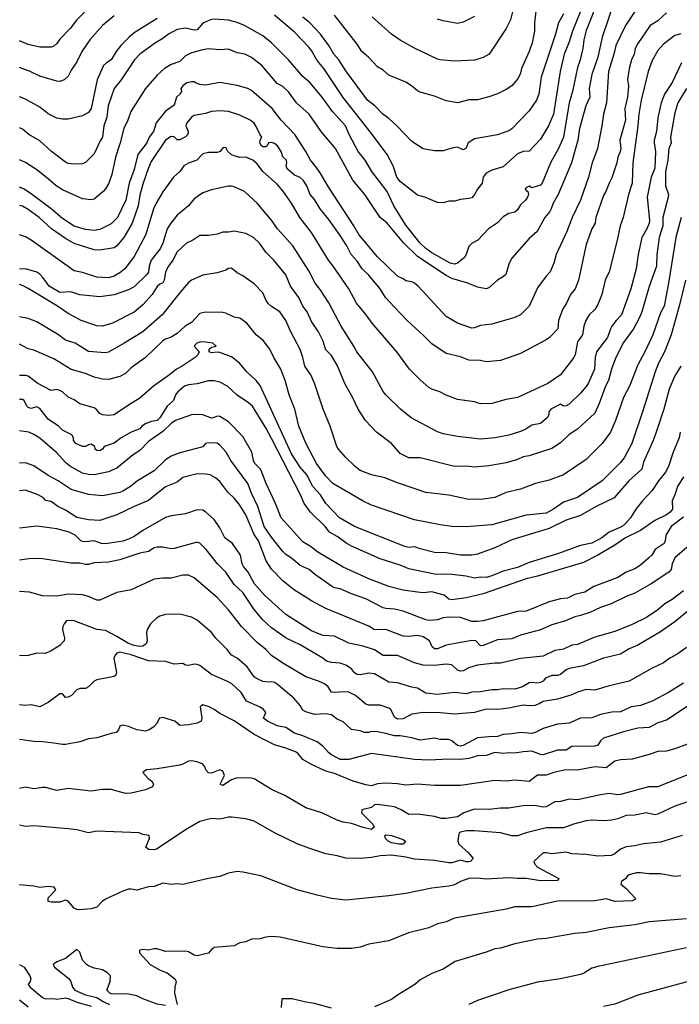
# Model space of a CAD drawing. Header units: metres. Extents: x -46681 to -43747, y -240911 to -237677.
# Tile 676 of 1056: x -46681 to -46566, y -238448 to -238276. Entities that reach past the tile are written whole.
import ezdxf

# ---------------------------------------------------------------- set-up
doc = ezdxf.new("R2010")
doc.units = ezdxf.units.M
doc.layers.add('CONTOUR_INDEX', color=1, linetype='Continuous')
doc.layers.add('CONTOUR_INTER', color=3, linetype='Continuous')

msp = doc.modelspace()

# ---------------------------------------------------------------- linework, layer by layer
at = {"layer": 'CONTOUR_INDEX'}
for points, elevation in [([(-46579.6, -238272.03), (-46582.1, -238278.35), (-46582.53, -238280.02), (-46582.69, -238281.52), (-46583.15, -238283.52), (-46583.6, -238284.85), (-46584.5, -238289.02), (-46585.09, -238291.02), (-46586.1, -238297.02), (-46586.95, -238299.02), (-46588.34, -238301.52), (-46589.78, -238305.02), (-46590.1, -238305.37), (-46591.6, -238305.89), (-46592.1, -238305.6), (-46592.6, -238305.84), (-46592.75, -238306.02), (-46592.6, -238306.33), (-46592.28, -238306.52), (-46592.18, -238307.02), (-46592.36, -238307.52), (-46592.69, -238308.02), (-46593.6, -238308.86), (-46594.1, -238309.68), (-46594.6, -238310.09), (-46595.6, -238310.37), (-46596.6, -238310.92), (-46597.6, -238311.98), (-46599.15, -238313.02), (-46601.02, -238315.02), (-46602.01, -238315.52), (-46602.6, -238316.14), (-46603.06, -238317.52), (-46603.37, -238318.02), (-46604.6, -238319.05), (-46605.1, -238319.18), (-46605.9, -238319.02), (-46609.1, -238317.23), (-46610.1, -238316.48), (-46611.1, -238315.52), (-46613.6, -238312.37), (-46615.73, -238309.02), (-46616.91, -238306.52), (-46619.57, -238303.02), (-46620.74, -238301.02), (-46621.93, -238299.52), (-46623.54, -238296.52), (-46624.15, -238295.02), (-46626.43, -238292.52), (-46628.25, -238290.02), (-46630.34, -238287.52), (-46631.6, -238286.41), (-46634.12, -238283.52), (-46637.1, -238280.52), (-46638.6, -238279.33), (-46641.82, -238277.52), (-46643.1, -238276.97), (-46644.6, -238276.57), (-46647.1, -238276.42), (-46647.75, -238276.52), (-46649.1, -238277.1), (-46650.1, -238278.28), (-46650.6, -238278.32), (-46652.1, -238277.97), (-46653.6, -238278.22), (-46655.1, -238278.99), (-46656.1, -238279.8), (-46657.35, -238280.52), (-46660.12, -238282.52), (-46661.04, -238283.52), (-46663.38, -238287.02), (-46664.6, -238288.49), (-46665.62, -238291.52), (-46665.85, -238293.52), (-46666.41, -238295.02), (-46666.63, -238297.02), (-46667.1, -238297.77), (-46668.1, -238299.94), (-46669.6, -238301.43), (-46670.1, -238301.66), (-46671.6, -238301.7), (-46672.6, -238301.61), (-46673.1, -238301.39), (-46675.52, -238299.52), (-46677.6, -238297.64), (-46679.49, -238296.52), (-46680.6, -238295.64), (-46681.1, -238295.4)], 95), ([(-46601.6, -238275.96), (-46603.6, -238276.91), (-46604.6, -238277.14), (-46607.1, -238276.7), (-46608.1, -238276.42)], 100), ([(-46565.47, -238284.02), (-46567.1, -238287.49), (-46568.4, -238289.52), (-46569.03, -238291.02), (-46569.6, -238293.64), (-46569.85, -238296.02), (-46570.23, -238297.52), (-46570.26, -238298.02), (-46570, -238299.52), (-46570.1, -238302.41), (-46570.78, -238304.02), (-46571.47, -238307.52), (-46571.03, -238311.52), (-46571.09, -238312.02), (-46571.51, -238313.02), (-46572.4, -238314.52), (-46573.03, -238317.52), (-46573.35, -238320.02), (-46574.29, -238323.52), (-46575.94, -238328.02), (-46576.89, -238329.02), (-46577.6, -238330.02), (-46577.89, -238330.52), (-46578.38, -238332.02), (-46580.28, -238334.52), (-46580.53, -238335.52), (-46580.65, -238337.52), (-46581.79, -238340.02), (-46582.1, -238340.57), (-46583.1, -238341.73), (-46585.1, -238343.65), (-46585.6, -238343.94), (-46586.1, -238344), (-46586.6, -238343.67), (-46588.31, -238344.52), (-46588.64, -238345.02), (-46588.65, -238345.52), (-46588.9, -238346.02), (-46590.1, -238347.03), (-46591.6, -238347.32), (-46592.68, -238348.02), (-46593.6, -238348.44), (-46595.6, -238349.05), (-46598.04, -238349.52), (-46600.6, -238349.77), (-46604.6, -238349.33), (-46607.1, -238348.84), (-46608.1, -238348.5), (-46612.67, -238346.02), (-46614.53, -238344.52), (-46617.1, -238342.02), (-46617.6, -238341.42), (-46619.47, -238338.02), (-46622.21, -238334.52), (-46622.72, -238333.52), (-46624.94, -238330.02), (-46627.1, -238325.93), (-46628.6, -238323.65), (-46629.49, -238322.52), (-46630.6, -238320.38), (-46633.35, -238316.02), (-46636.05, -238313.02), (-46637.1, -238311.49), (-46639.6, -238308.53), (-46641.84, -238306.52), (-46643.6, -238305.69), (-46644.1, -238305.55), (-46644.6, -238305.56), (-46647.6, -238306.19), (-46649.1, -238306.73), (-46650.6, -238307.81), (-46651.6, -238309.02), (-46653.6, -238310.62), (-46654.71, -238312.02), (-46655.34, -238313.02), (-46656.09, -238315.52), (-46656.57, -238316.52), (-46658.11, -238318.52), (-46658.5, -238319.52), (-46658.6, -238320.6), (-46658.89, -238321.02), (-46661.1, -238323.13), (-46662.1, -238323.67), (-46664.6, -238324.58), (-46667.1, -238324.93), (-46670.6, -238324.57), (-46672.13, -238324.02), (-46674.1, -238324.17), (-46675.92, -238323.02), (-46677.06, -238321.52), (-46677.6, -238320.94), (-46678.1, -238320.62), (-46680.1, -238320.04), (-46681.1, -238320.07)], 90), ([(-46565.68, -238348.52), (-46565.86, -238349.52), (-46566.92, -238352.02), (-46567.73, -238354.52), (-46568.27, -238355.52), (-46569.47, -238357.02), (-46570.6, -238358.71), (-46572.28, -238360.52), (-46573.45, -238362.02), (-46574.35, -238363.52), (-46575.23, -238364.52), (-46575.85, -238365.02), (-46578.1, -238366), (-46579.38, -238367.02), (-46581.1, -238367.91), (-46583.1, -238368.37), (-46587.1, -238369.81), (-46592.1, -238371.34), (-46594.1, -238372.16), (-46596.6, -238372.8), (-46598.6, -238373.67), (-46599.6, -238373.92), (-46600.6, -238373.85), (-46601.6, -238374.03), (-46603.1, -238373.7), (-46605.6, -238373.39), (-46608.6, -238373.37), (-46613.1, -238372.41), (-46614.6, -238371.78), (-46618.1, -238370.69), (-46623.1, -238368.45), (-46623.93, -238368.02), (-46625.6, -238366.77), (-46626.97, -238366.02), (-46627.74, -238365.02), (-46630.28, -238362.52), (-46631.41, -238361.02), (-46632.05, -238359.52), (-46637.1, -238349.63), (-46638.1, -238347.77), (-46640.43, -238344.02), (-46641.1, -238343.4), (-46643.1, -238342.06), (-46644.79, -238340.52), (-46646.1, -238339.8), (-46647.1, -238339.58), (-46648.1, -238339.6), (-46650.1, -238340.12), (-46651.6, -238340.25), (-46652.31, -238340.52), (-46653.49, -238341.52), (-46653.87, -238342.02), (-46654.2, -238343.02), (-46655.33, -238344.02), (-46656.58, -238346.02), (-46657.09, -238346.52), (-46658.1, -238346.7), (-46659.1, -238347.07), (-46659.74, -238347.52), (-46660.1, -238347.99), (-46661.6, -238348.56), (-46663.37, -238349.52), (-46664.6, -238350.44), (-46666.32, -238351.02), (-46666.6, -238351.52), (-46667.1, -238351.8), (-46667.6, -238351.73), (-46667.92, -238351.52), (-46667.94, -238351.02), (-46668.6, -238350.64), (-46669.1, -238350.75), (-46669.6, -238351.05), (-46670.1, -238351.04), (-46671.29, -238350.52), (-46671.7, -238350.02), (-46671.7, -238349.52), (-46671.97, -238349.02), (-46673.6, -238348.17), (-46674.3, -238347.52), (-46676.1, -238346.28), (-46677.6, -238344.39), (-46678.1, -238344.14), (-46679.1, -238344.39), (-46679.6, -238344.24), (-46679.86, -238344.02), (-46680.29, -238343.02), (-46680.6, -238342.85), (-46681.1, -238342.82)], 85), ([(-46563.34, -238379.02), (-46566.6, -238381.67), (-46569.1, -238383.4), (-46573.1, -238385.76), (-46574.6, -238386.38), (-46576.1, -238387.35), (-46579.08, -238388.02), (-46582.6, -238389.34), (-46585.1, -238389.83), (-46585.6, -238390.04), (-46586.6, -238390.89), (-46587.1, -238391.04), (-46588.1, -238391.03), (-46589.21, -238391.52), (-46589.62, -238392.02), (-46590.1, -238392.26), (-46590.6, -238392.38), (-46591.6, -238392.25), (-46592.1, -238392.31), (-46593.21, -238393.02), (-46594.6, -238393.44), (-46596.6, -238393.37), (-46597.6, -238393.56), (-46598.6, -238393.55), (-46600.6, -238393.93), (-46602.1, -238393.95), (-46603.1, -238394.27), (-46605.1, -238394.03), (-46608.1, -238394.37), (-46610.1, -238394.14), (-46611.6, -238393.28), (-46612.6, -238393.11), (-46615.1, -238392.36), (-46616.6, -238392.21), (-46619.1, -238390.76), (-46620.1, -238390.66), (-46621.6, -238390.91), (-46622.1, -238390.88), (-46622.6, -238390.59), (-46623.1, -238389.91), (-46624.1, -238389.27), (-46625.1, -238388.92), (-46626.6, -238388.81), (-46627.48, -238388.52), (-46628.14, -238388.02), (-46632.1, -238385.72), (-46634.54, -238384.52), (-46637.1, -238382.7), (-46638.6, -238381.31), (-46640.1, -238379.54), (-46642.1, -238376.53), (-46643.6, -238375.18), (-46645.09, -238373.02), (-46646.53, -238371.52), (-46648.53, -238369.02), (-46649.6, -238367.93), (-46650.1, -238367.74), (-46654.1, -238368.87), (-46654.6, -238368.91), (-46656.1, -238368.62), (-46657.1, -238368.65), (-46657.6, -238368.76), (-46658.6, -238369.4), (-46660.1, -238369.68), (-46663.6, -238370.85), (-46665.6, -238371.25), (-46668.1, -238371.39), (-46669.1, -238371.65), (-46669.6, -238371.67), (-46670.6, -238371.45), (-46672.1, -238371.43), (-46677.1, -238370.69), (-46679.1, -238370.64), (-46681.1, -238370.93)], 80), ([(-46562.2, -238407.52), (-46569.6, -238410.52), (-46571.22, -238410.52), (-46576.1, -238411.83), (-46576.6, -238411.89), (-46578.1, -238411.66), (-46579.6, -238411.87), (-46583.6, -238412.77), (-46585.1, -238412.63), (-46586.6, -238413.05), (-46587.6, -238413.13), (-46589.1, -238413.98), (-46589.6, -238414.05), (-46591.1, -238413.76), (-46593.1, -238413.84), (-46595.6, -238414.23), (-46597.1, -238414.23), (-46599.1, -238414.45), (-46601.6, -238414.42), (-46603.5, -238415.02), (-46604.6, -238415.76), (-46606.6, -238416.05), (-46607.45, -238416.02), (-46608.6, -238415.71), (-46611.6, -238415.27), (-46613.1, -238415.32), (-46614.45, -238414.52), (-46615.6, -238414.02), (-46618.6, -238413.56), (-46619.1, -238413.65), (-46619.6, -238414.09), (-46621.34, -238414.52), (-46621.39, -238415.02), (-46619.4, -238417.02), (-46619.16, -238417.52), (-46619.6, -238417.95), (-46621.1, -238417.63), (-46623.1, -238416.91), (-46624.6, -238416.69), (-46625.6, -238416.35), (-46628.28, -238415.02), (-46631.1, -238414.15), (-46634.78, -238412.02), (-46636.96, -238411.02), (-46640.1, -238409.08), (-46640.6, -238408.96), (-46643.1, -238408.91), (-46644.1, -238409.3), (-46645.6, -238410.26), (-46646.06, -238410.02), (-46645.31, -238408.52), (-46645.6, -238407.75), (-46646.1, -238407.52), (-46647.6, -238408.13), (-46648.1, -238408.04), (-46648.57, -238407.52), (-46648.73, -238407.02), (-46649.08, -238406.52), (-46650.1, -238406.13), (-46651.1, -238405.96), (-46651.6, -238406.02), (-46652.6, -238406.57), (-46653.1, -238406.72), (-46657.1, -238407.35), (-46658.95, -238407.52), (-46659.57, -238408.02), (-46658.63, -238409.02), (-46657.98, -238409.52), (-46657.69, -238410.02), (-46657.9, -238410.52), (-46659.1, -238411.05), (-46661.6, -238411.6), (-46662.6, -238411.64), (-46665.1, -238410.95), (-46666.6, -238410.98), (-46668.6, -238411.28), (-46672.6, -238410.8), (-46674.6, -238411.14), (-46676.6, -238410.63), (-46677.1, -238410.6), (-46678.6, -238410.83), (-46680.1, -238410.56), (-46681.1, -238410.78)], 75), ([(-46617.29, -238419.02), (-46617.1, -238418.9), (-46616.1, -238419.01), (-46614.1, -238419.69), (-46613.68, -238420.02), (-46614.1, -238420.51), (-46614.76, -238420.52), (-46616.1, -238420.29), (-46616.71, -238420.02), (-46617.17, -238419.52), (-46617.29, -238419.02)], 75), ([(-46564.6, -238438.63), (-46580.1, -238441.91), (-46581.1, -238442.2), (-46582.4, -238443.02), (-46583.1, -238443.27), (-46586.6, -238444.03), (-46590.6, -238444.6), (-46595.6, -238445.94), (-46601.1, -238447.84), (-46602.6, -238448.53)], 70)]:
    msp.add_lwpolyline(points, dxfattribs=dict(at, elevation=elevation))
at = {"layer": 'CONTOUR_INTER'}
for points, elevation in [([(-46577.1, -238272.94), (-46579.34, -238279.52), (-46580.07, -238283.02), (-46581.1, -238286.08), (-46581.59, -238288.52), (-46581.48, -238290.02), (-46582.17, -238291.52), (-46583.26, -238295.52), (-46583.56, -238297.52), (-46584.66, -238301.52), (-46587.01, -238307.02), (-46587.87, -238308.52), (-46588.24, -238309.52), (-46588.49, -238310.02), (-46589.35, -238311.02), (-46590.67, -238313.52), (-46592.1, -238314.71), (-46595.1, -238318.14), (-46595.54, -238319.02), (-46596.14, -238321.02), (-46596.6, -238321.43), (-46597.6, -238321.98), (-46599.1, -238323.33), (-46599.6, -238323.52), (-46601.1, -238323.22), (-46602.77, -238322.52), (-46605.6, -238321.73), (-46606.6, -238321.18), (-46611.6, -238317.83), (-46613.97, -238315.52), (-46616.89, -238312.02), (-46618.12, -238311.02), (-46620.77, -238307.02), (-46622.86, -238304.52), (-46625.92, -238299.02), (-46628.44, -238296.02), (-46630.54, -238293.02), (-46632.7, -238291.02), (-46634.1, -238289.07), (-46635.1, -238288.19), (-46636.1, -238287.65), (-46638.8, -238284.52), (-46640.6, -238283.1), (-46641.77, -238282.52), (-46643.1, -238282.29), (-46644.6, -238281.63), (-46646.1, -238281.78), (-46648.1, -238281.6), (-46649.1, -238281.74), (-46651.1, -238282.3), (-46652.1, -238282.83), (-46653.1, -238283.79), (-46654.6, -238284.34), (-46655.77, -238285.02), (-46657.1, -238286.2), (-46659.1, -238288.52), (-46661.68, -238292.52), (-46662.19, -238294.02), (-46662.9, -238295.52), (-46663.52, -238298.02), (-46664.38, -238300.52), (-46665, -238303.52), (-46665.5, -238305.02), (-46666.1, -238306.06), (-46666.51, -238306.52), (-46668.1, -238307.82), (-46668.6, -238307.98), (-46670.1, -238307.77), (-46673.6, -238306.23), (-46674.74, -238305.52), (-46676.1, -238304.29), (-46678.1, -238302.74), (-46680.1, -238301.44), (-46681.1, -238300.95)], 94), ([(-46572.89, -238274.02), (-46575.22, -238277.52), (-46576.95, -238281.02), (-46577.26, -238282.52), (-46578.21, -238285.52), (-46578.54, -238291.02), (-46579.11, -238293.02), (-46579.37, -238295.02), (-46580.16, -238299.02), (-46581.05, -238301.52), (-46581.7, -238304.02), (-46583.13, -238308.02), (-46584.57, -238311.02), (-46585.5, -238313.52), (-46587.34, -238317.52), (-46587.76, -238319.02), (-46588.39, -238320.52), (-46589.1, -238321.27), (-46590.6, -238323.32), (-46592.1, -238326.52), (-46593.6, -238328.02), (-46594.6, -238328.52), (-46598.6, -238329.65), (-46600.6, -238329.92), (-46601.6, -238330.34), (-46602.1, -238330.38), (-46604.57, -238329.52), (-46606.6, -238328.34), (-46611.46, -238323.02), (-46612.1, -238322.54), (-46612.6, -238322.31), (-46613.6, -238322.12), (-46614.1, -238321.74), (-46615.1, -238321.31), (-46618.6, -238317.9), (-46621.86, -238314.02), (-46622.69, -238312.52), (-46627.1, -238305.82), (-46628.6, -238303.26), (-46629.44, -238302.02), (-46630.31, -238301.02), (-46631.1, -238299.52), (-46633.01, -238296.52), (-46635.41, -238294.02), (-46636.98, -238292.02), (-46640.6, -238288.85), (-46641.21, -238288.52), (-46643.1, -238288.01), (-46646.1, -238287.47), (-46648.6, -238287.94), (-46649.6, -238287.79), (-46650.38, -238287.52), (-46650.6, -238287.33), (-46651.1, -238287.33), (-46651.87, -238287.52), (-46652.61, -238288.02), (-46652.95, -238288.52), (-46652.85, -238289.02), (-46653.09, -238289.52), (-46653.67, -238290.02), (-46654.1, -238291.44), (-46655.6, -238292.45), (-46657.25, -238294.52), (-46657.74, -238296.02), (-46658.45, -238297.02), (-46658.89, -238298.02), (-46660.45, -238300.02), (-46661.1, -238302.64), (-46661.96, -238305.02), (-46662.52, -238308.02), (-46664, -238311.02), (-46665.1, -238312.15), (-46667.1, -238313.16), (-46668.1, -238313.3), (-46669.6, -238313.12), (-46671.6, -238312.55), (-46673.6, -238311.21), (-46675.6, -238309.52), (-46679.1, -238306.89), (-46680.42, -238306.02), (-46681.1, -238305.72)], 93), ([(-46582.72, -238274.02), (-46584.53, -238278.52), (-46585.14, -238280.52), (-46585.94, -238282.52), (-46586.65, -238285.52), (-46587.81, -238293.02), (-46588.67, -238295.02), (-46590.1, -238297.37), (-46592.1, -238299.43), (-46593.1, -238299.53), (-46594.1, -238299.94), (-46596.6, -238302.17), (-46598.6, -238302.75), (-46599.6, -238303.29), (-46600.1, -238304.02), (-46600.3, -238305.02), (-46601.1, -238306.07), (-46601.6, -238307.04), (-46602.1, -238307.61), (-46602.6, -238307.74), (-46604.1, -238307.88), (-46605.1, -238308.18), (-46606.1, -238308.21), (-46607.1, -238308.46), (-46608.1, -238308.43), (-46610.29, -238307.52), (-46611.6, -238307.13), (-46614.6, -238304.78), (-46615.17, -238304.02), (-46615.82, -238302.02), (-46616.89, -238300.02), (-46619.6, -238296.37), (-46624.6, -238290.07), (-46627.93, -238285.02), (-46629.1, -238283.63), (-46630.1, -238281.9), (-46630.6, -238281.29), (-46633.1, -238278.68), (-46636.6, -238275.72)], 96), ([(-46594.32, -238272.52), (-46595.35, -238276.52), (-46596.1, -238278.05), (-46599.07, -238282.52), (-46600.1, -238283.12), (-46601.6, -238283.58), (-46605.1, -238283.73), (-46607.6, -238283.5), (-46608.1, -238283.37), (-46612.1, -238281.46), (-46614.6, -238280.05), (-46616.1, -238279.02), (-46619.48, -238276.02)], 99), ([(-46669.6, -238275.01), (-46671.1, -238276.53), (-46672.27, -238278.02), (-46674.1, -238279.9), (-46674.6, -238280.67), (-46675.1, -238281.12), (-46675.6, -238281.31), (-46677.6, -238281.31), (-46679.6, -238280.84), (-46681.1, -238280.18)], 98), ([(-46568.1, -238275.29), (-46569.6, -238276.67), (-46570.93, -238277.52), (-46573.1, -238280.67), (-46573.53, -238281.52), (-46573.73, -238282.52), (-46574.21, -238283.52), (-46574.6, -238285.02), (-46574.88, -238287.02), (-46574.72, -238288.02), (-46574.87, -238290.02), (-46575.38, -238292.02), (-46575.24, -238294.02), (-46576.21, -238297.52), (-46576.05, -238299.02), (-46576.16, -238299.52), (-46576.59, -238300.52), (-46576.75, -238301.52), (-46577.6, -238304.14), (-46578.12, -238305.02), (-46578.69, -238306.52), (-46579.1, -238307.23), (-46580.43, -238311.02), (-46580.54, -238312.02), (-46581.1, -238313.02), (-46582.1, -238315.74), (-46583.47, -238322.02), (-46584.06, -238323.52), (-46584.87, -238324.52), (-46585.56, -238326.02), (-46586.2, -238327.02), (-46586.94, -238329.02), (-46587.05, -238330.52), (-46588.53, -238332.02), (-46589.1, -238332.41), (-46593.6, -238334.81), (-46597.1, -238336.02), (-46599.6, -238336.27), (-46600.6, -238336.02), (-46602.6, -238335.97), (-46604.1, -238335.39), (-46606.6, -238334.79), (-46609.1, -238333.12), (-46610.6, -238331.58), (-46613.4, -238329.02), (-46615.6, -238326.73), (-46617.16, -238325.02), (-46618.11, -238323.52), (-46620.1, -238321.11), (-46621.25, -238320.02), (-46622.1, -238318.67), (-46623.15, -238317.52), (-46623.93, -238316.02), (-46625.1, -238314.21), (-46627.1, -238311.39), (-46628.61, -238309.52), (-46629.6, -238307.9), (-46630.36, -238307.02), (-46630.95, -238305.52), (-46631.56, -238304.52), (-46632.1, -238304.07), (-46633.1, -238303.63), (-46634.34, -238302.52), (-46634.55, -238302.02), (-46634.39, -238301.52), (-46634.49, -238301.02), (-46635.1, -238300.44), (-46635.39, -238299.52), (-46636.06, -238298.52), (-46636.6, -238298.09), (-46637.1, -238297.92), (-46637.6, -238297.99), (-46637.87, -238298.52), (-46638.1, -238298.69), (-46638.6, -238298.69), (-46638.85, -238298.52), (-46639.14, -238298.02), (-46639.1, -238297.52), (-46638.77, -238297.02), (-46639.1, -238296.6), (-46639.85, -238295.02), (-46640.21, -238294.52), (-46640.81, -238294.02), (-46642.6, -238293.17), (-46644.6, -238292.55), (-46646.1, -238292.4), (-46647.6, -238292.51), (-46648.6, -238292.85), (-46650.6, -238293.23), (-46651.1, -238293.54), (-46651.88, -238294.52), (-46652.07, -238295.02), (-46651.68, -238296.02), (-46651.74, -238296.52), (-46652.1, -238296.96), (-46653.1, -238297.45), (-46653.6, -238297.48), (-46654.1, -238296.98), (-46654.6, -238296.91), (-46655.6, -238297.56), (-46658.1, -238301.28), (-46658.6, -238302.38), (-46659.6, -238305.21), (-46660.1, -238307.12), (-46660.42, -238309.02), (-46661.44, -238312.02), (-46662.88, -238314.52), (-46664.1, -238316.01), (-46664.6, -238316.35), (-46667.1, -238316.73), (-46668.1, -238316.69), (-46671.6, -238315.61), (-46673.1, -238314.74), (-46675.51, -238313.02), (-46677.69, -238311.02), (-46679.6, -238309.66), (-46680.6, -238309.05), (-46681.1, -238308.93)], 92), ([(-46664.6, -238275.8), (-46666.6, -238277.52), (-46668.85, -238280.02), (-46670.22, -238282.02), (-46671.1, -238283.85), (-46672.1, -238285.31), (-46672.6, -238286.37), (-46673.31, -238287.02), (-46674.1, -238287.26), (-46674.6, -238287.25), (-46677.6, -238286.38), (-46679.24, -238285.52), (-46681.1, -238284.85)], 97), ([(-46586.1, -238275.47), (-46586.96, -238277.02), (-46587.46, -238279.02), (-46589.96, -238286.52), (-46590.41, -238289.52), (-46590.8, -238290.52), (-46592.1, -238292.43), (-46595.1, -238295.55), (-46595.6, -238295.93), (-46597.6, -238296.63), (-46601.6, -238297.32), (-46602.75, -238298.02), (-46603.1, -238298.91), (-46603.6, -238299.22), (-46604.6, -238298.75), (-46605.6, -238298.92), (-46607.1, -238299.41), (-46608.6, -238299.4), (-46610.6, -238299.03), (-46612.6, -238297.79), (-46615.21, -238295.02), (-46616.6, -238293.77), (-46617.66, -238293.02), (-46619.05, -238291.52), (-46620.31, -238290.52), (-46624.1, -238285.42), (-46625.31, -238283.52), (-46626.22, -238282.52), (-46627.06, -238281.02), (-46628.56, -238279.02), (-46630.4, -238277.02), (-46631.6, -238276.03)], 97), ([(-46590.92, -238275.02), (-46591.15, -238277.02), (-46591.15, -238278.52), (-46591.56, -238280.52), (-46592.1, -238282.06), (-46593.4, -238285.02), (-46593.65, -238286.02), (-46594.1, -238286.9), (-46595.1, -238288.02), (-46596.1, -238288.69), (-46597.6, -238289.42), (-46599.1, -238289.96), (-46601.1, -238290.47), (-46602.6, -238290.49), (-46604.55, -238291.02), (-46606.6, -238290.69), (-46608.6, -238289.87), (-46611.1, -238289.15), (-46611.6, -238288.91), (-46612.62, -238288.02), (-46613.6, -238287.42), (-46616.6, -238286.19), (-46617.6, -238285.33), (-46618.6, -238284.71), (-46620.14, -238283.02), (-46621.34, -238282.02), (-46622.1, -238280.79), (-46626.1, -238275.68)], 98), ([(-46657.1, -238276.3), (-46661.1, -238278.81), (-46661.97, -238279.52), (-46663.43, -238281.02), (-46664.21, -238282.02), (-46665.1, -238283.53), (-46665.92, -238284.02), (-46666.46, -238284.52), (-46667.56, -238287.02), (-46668.6, -238292.02), (-46669.1, -238292.72), (-46670.1, -238293.3), (-46672.6, -238293.87), (-46673.6, -238293.89), (-46674.6, -238293.71), (-46676.1, -238292.93), (-46677.6, -238291.78), (-46678.6, -238291.17), (-46680.1, -238290.35), (-46681.1, -238289.97)], 96), ([(-46565.6, -238278.94), (-46566.6, -238279.26), (-46568.6, -238280.75), (-46569.6, -238281.9), (-46570.6, -238283.62), (-46571.28, -238285.52), (-46572.53, -238290.52), (-46572.93, -238293.02), (-46573.09, -238295.02), (-46573.98, -238301.52), (-46574.1, -238305.02), (-46574.72, -238307.02), (-46575.67, -238311.02), (-46576.2, -238312.52), (-46576.7, -238315.02), (-46578.08, -238320.52), (-46578.82, -238322.02), (-46579.4, -238324.52), (-46580.1, -238326.23), (-46580.6, -238327.12), (-46581.59, -238328.02), (-46582.19, -238329.02), (-46582.54, -238330.02), (-46582.74, -238331.52), (-46583.6, -238332.78), (-46584.03, -238335.02), (-46584.25, -238335.52), (-46586.58, -238338.52), (-46588.84, -238340.02), (-46594.1, -238342.51), (-46596.1, -238342.84), (-46598.6, -238343.52), (-46600.6, -238343.58), (-46601.6, -238343.24), (-46604.6, -238342.84), (-46606.6, -238342.09), (-46607.71, -238341.52), (-46609.1, -238341.06), (-46609.6, -238340.76), (-46611.1, -238339.4), (-46613, -238337.52), (-46615.2, -238334.52), (-46619.52, -238329.52), (-46620.53, -238328.02), (-46622.22, -238326.02), (-46623.58, -238323.52), (-46626.33, -238319.52), (-46627.15, -238318.52), (-46630.1, -238313.64), (-46632.12, -238311.02), (-46633.6, -238308.52), (-46635.1, -238306.39), (-46636.1, -238305.25), (-46638.59, -238303.02), (-46639.6, -238301.69), (-46640.33, -238301.02), (-46641.6, -238300.51), (-46642.6, -238300.57), (-46643.6, -238300.29), (-46644.15, -238300.02), (-46644.73, -238299.52), (-46645.1, -238298.81), (-46645.6, -238298.9), (-46646.06, -238299.52), (-46646.6, -238299.7), (-46648.1, -238299.71), (-46649.1, -238299.94), (-46650.14, -238301.02), (-46651.6, -238301.54), (-46652.43, -238302.02), (-46653.14, -238303.02), (-46654.21, -238304.02), (-46656.1, -238306.55), (-46657.25, -238308.52), (-46657.69, -238309.52), (-46659.06, -238314.02), (-46661.1, -238317.85), (-46662.74, -238320.02), (-46663.6, -238320.74), (-46664.6, -238321.28), (-46665.6, -238321.57), (-46667.6, -238321.46), (-46670.1, -238320.63), (-46671.6, -238320.34), (-46679.11, -238315.02), (-46680.1, -238314.43), (-46681.1, -238314.05)], 91), ([(-46564.6, -238288.49), (-46566.09, -238291.02), (-46566.6, -238292.75), (-46567.39, -238297.02), (-46567.27, -238298.02), (-46567.69, -238299.02), (-46567.87, -238301.02), (-46568.27, -238303.02), (-46568.23, -238305.52), (-46567.75, -238307.02), (-46567.78, -238307.52), (-46568.73, -238311.02), (-46568.69, -238312.52), (-46569.37, -238314.52), (-46569.74, -238317.52), (-46569.83, -238319.52), (-46571.1, -238323.07), (-46572.4, -238327.52), (-46572.82, -238328.52), (-46573.83, -238330.52), (-46575.6, -238332.91), (-46576.94, -238335.52), (-46577.7, -238337.52), (-46578.23, -238339.52), (-46578.74, -238340.52), (-46579.84, -238343.52), (-46580.6, -238345.2), (-46583.6, -238348.01), (-46585.1, -238348.96), (-46586.6, -238350.42), (-46588.1, -238351.41), (-46592.1, -238352.68), (-46593.1, -238352.88), (-46594.1, -238353.33), (-46596.1, -238353.93), (-46599.1, -238354.41), (-46601.6, -238354.66), (-46603.1, -238354.5), (-46605.1, -238354.56), (-46611.1, -238353.04), (-46613.1, -238353), (-46614.6, -238352.25), (-46616.14, -238350.52), (-46618.77, -238348.52), (-46620.68, -238346.52), (-46621.95, -238344.52), (-46622.86, -238342.52), (-46624.29, -238340.02), (-46625.6, -238336.83), (-46626.6, -238335.16), (-46627.6, -238334.16), (-46628.11, -238332.52), (-46628.88, -238331.02), (-46630.1, -238329.21), (-46630.85, -238327.52), (-46631.6, -238326.53), (-46632.34, -238325.02), (-46633.76, -238323.02), (-46634.6, -238321.05), (-46636.66, -238318.52), (-46638.1, -238317.09), (-46639.17, -238315.52), (-46640.26, -238314.52), (-46641.6, -238313.84), (-46643.6, -238313.44), (-46644.6, -238313.61), (-46645.6, -238313.6), (-46646.6, -238313.95), (-46648.1, -238314.18), (-46649.6, -238314.18), (-46650.84, -238315.02), (-46651.94, -238315.52), (-46653.57, -238317.02), (-46654.36, -238318.52), (-46655.1, -238319.52), (-46655.62, -238320.52), (-46655.85, -238322.02), (-46656.1, -238322.48), (-46656.6, -238322.69), (-46657.1, -238323.1), (-46657.95, -238324.52), (-46659.6, -238326.33), (-46661.1, -238327.59), (-46664.9, -238329.52), (-46666.6, -238330.01), (-46667.6, -238329.97), (-46670.35, -238329.02), (-46672.6, -238327.8), (-46674.48, -238326.52), (-46679.6, -238323.46), (-46680.6, -238322.91), (-46681.1, -238322.77)], 89), ([(-46565.53, -238311.02), (-46566.44, -238314.52), (-46567.7, -238322.52), (-46568.48, -238326.52), (-46569.1, -238327.67), (-46570.48, -238331.52), (-46571.88, -238334.52), (-46573.1, -238336.79), (-46574.56, -238340.52), (-46575.6, -238342.48), (-46576.98, -238346.52), (-46577.89, -238348.52), (-46579.32, -238350.52), (-46582.1, -238353.3), (-46586.1, -238355.98), (-46588.6, -238356.94), (-46590.97, -238357.52), (-46593.6, -238358.53), (-46596.1, -238359.07), (-46598.1, -238359.94), (-46600.1, -238360.24), (-46602.6, -238360.29), (-46606.1, -238359.55), (-46610.1, -238359.07), (-46615.1, -238357.39), (-46617.27, -238356.52), (-46619.61, -238356.02), (-46621.6, -238355.23), (-46622.5, -238354.52), (-46624.1, -238352.96), (-46625.37, -238351.52), (-46625.66, -238351.02), (-46626.86, -238347.52), (-46628.07, -238344.52), (-46629.6, -238340.01), (-46630.23, -238338.52), (-46631.25, -238337.02), (-46631.6, -238335.53), (-46632.1, -238334.09), (-46633.73, -238331.02), (-46634.59, -238329.02), (-46635.64, -238327.52), (-46637.1, -238326.6), (-46637.6, -238326.13), (-46638.01, -238325.52), (-46638.6, -238324.23), (-46640.1, -238322.63), (-46642.1, -238321.25), (-46643.1, -238320.7), (-46644.1, -238319.88), (-46644.6, -238319.94), (-46645.1, -238320.22), (-46646.6, -238320.7), (-46649.1, -238321.14), (-46651.1, -238322.02), (-46651.6, -238322.42), (-46653.01, -238324.02), (-46656.22, -238328.02), (-46659.56, -238331.02), (-46662.82, -238333.02), (-46665.6, -238334.57), (-46666.1, -238334.71), (-46669.1, -238334.44), (-46671.41, -238333.02), (-46673.1, -238332.45), (-46674.32, -238331.52), (-46678.1, -238329.28), (-46679.6, -238328.68), (-46681.1, -238328.42)], 88), ([(-46564.77, -238322.02), (-46565.84, -238326.52), (-46567.24, -238331.52), (-46568.41, -238334.52), (-46569.48, -238336.52), (-46570.05, -238338.02), (-46572.25, -238345.02), (-46574.14, -238350.52), (-46575.46, -238353.02), (-46576.1, -238353.84), (-46579.32, -238357.02), (-46583.6, -238359.98), (-46586.1, -238360.78), (-46587.8, -238362.02), (-46589.1, -238362.67), (-46592.6, -238363.07), (-46598.6, -238364.74), (-46603.1, -238365.06), (-46605.6, -238365.02), (-46607.6, -238364.75), (-46612.1, -238363.86), (-46619.6, -238361.27), (-46621.1, -238360.57), (-46626.36, -238357.52), (-46627.6, -238356.24), (-46629.25, -238354.02), (-46631.1, -238350.49), (-46632.32, -238347.52), (-46633.03, -238344.52), (-46633.98, -238342.02), (-46634.68, -238339.52), (-46635.49, -238337.52), (-46636.68, -238335.52), (-46637.37, -238334.02), (-46638.53, -238332.52), (-46639.76, -238331.52), (-46641.4, -238329.52), (-46642.6, -238328.63), (-46643.6, -238328.44), (-46645.1, -238327.75), (-46645.6, -238327.64), (-46648.6, -238327.61), (-46649.6, -238327.84), (-46651.1, -238329.38), (-46652.19, -238330.02), (-46653.6, -238331.32), (-46654.6, -238331.97), (-46655.6, -238332.3), (-46656.1, -238332.61), (-46659.11, -238335.52), (-46661.6, -238337.32), (-46662.6, -238338.28), (-46663.6, -238338.83), (-46665.6, -238339.34), (-46666.6, -238339.3), (-46668.1, -238338.91), (-46669.6, -238338.31), (-46672.1, -238337.59), (-46675.1, -238335.74), (-46678.6, -238334.23), (-46679.6, -238333.99), (-46681.1, -238333.18)], 87), ([(-46565.6, -238336.99), (-46566.6, -238338.7), (-46567.59, -238341.02), (-46568.57, -238344.52), (-46569.9, -238348.52), (-46570.42, -238350.02), (-46572.1, -238353.79), (-46572.37, -238355.02), (-46574.66, -238357.02), (-46577.24, -238360.02), (-46580.38, -238361.52), (-46583.1, -238363.1), (-46585.6, -238363.94), (-46588.6, -238365.4), (-46595.1, -238367.35), (-46598.1, -238368.77), (-46601.1, -238369.83), (-46602.1, -238370.06), (-46604.1, -238370.04), (-46606.6, -238369.61), (-46608.6, -238369.54), (-46611.1, -238368.95), (-46612.1, -238368.58), (-46613.1, -238368.67), (-46613.8, -238368.52), (-46622.6, -238365.02), (-46625.23, -238363.52), (-46627.59, -238361.02), (-46628.52, -238359.52), (-46629.86, -238358.02), (-46630.9, -238356.02), (-46632.1, -238354.66), (-46633.6, -238352.33), (-46639.1, -238340.38), (-46639.77, -238339.52), (-46641.38, -238338.02), (-46642.67, -238336.52), (-46644.1, -238335.4), (-46646.1, -238334.65), (-46646.6, -238334.57), (-46647.6, -238334.69), (-46647.99, -238334.52), (-46648.01, -238334.02), (-46647.6, -238333.7), (-46646.76, -238333.52), (-46647.33, -238333.02), (-46649.1, -238332.77), (-46649.6, -238332.81), (-46650.12, -238333.02), (-46650.58, -238333.52), (-46649.75, -238334.52), (-46649.96, -238335.02), (-46650.46, -238335.52), (-46652.73, -238337.02), (-46653.71, -238337.52), (-46654.91, -238338.52), (-46657.73, -238340.52), (-46660.1, -238342.63), (-46662.1, -238343.8), (-46664.6, -238345.53), (-46665.6, -238345.62), (-46666.61, -238345.52), (-46667.1, -238345.27), (-46667.71, -238344.52), (-46668.1, -238344.28), (-46670.6, -238343.58), (-46671.6, -238342.87), (-46672.6, -238342.45), (-46673.6, -238341.49), (-46674.1, -238341.24), (-46674.6, -238341.11), (-46675.6, -238341.27), (-46677.93, -238340.02), (-46679.6, -238338.74), (-46680.1, -238338.62), (-46681.1, -238338.62)], 86), ([(-46565.1, -238356.32), (-46566.15, -238358.02), (-46566.6, -238359.52), (-46567.11, -238360.52), (-46567.05, -238362.02), (-46567.44, -238362.52), (-46568.1, -238362.97), (-46570.1, -238363.95), (-46572.6, -238365.73), (-46575.25, -238367.02), (-46577.1, -238368.27), (-46580.1, -238370.05), (-46582.6, -238371.33), (-46590.6, -238373.71), (-46592.6, -238374.17), (-46600.1, -238376.76), (-46603.1, -238377.5), (-46605.6, -238377.82), (-46606.1, -238377.69), (-46606.9, -238377.02), (-46609.1, -238376.44), (-46610.6, -238376.59), (-46611.6, -238376.52), (-46614.1, -238376.12), (-46616.6, -238375.53), (-46620.1, -238374.17), (-46624.6, -238372.14), (-46629, -238369.52), (-46630.1, -238368.62), (-46631.6, -238367.73), (-46635.41, -238363.52), (-46636.39, -238361.02), (-46638.05, -238357.52), (-46638.78, -238355.52), (-46639.03, -238355.02), (-46639.98, -238354.02), (-46640.22, -238353.52), (-46640.56, -238352.02), (-46642.1, -238349.29), (-46644.6, -238346.76), (-46646.1, -238345.79), (-46646.6, -238345.73), (-46647.1, -238346), (-46647.6, -238346.1), (-46649.1, -238345.53), (-46650.6, -238345.47), (-46651.1, -238345.53), (-46653.86, -238346.52), (-46654.6, -238347.01), (-46656.1, -238348.43), (-46658.6, -238350.2), (-46660.1, -238351.74), (-46661.26, -238352.52), (-46664.1, -238354.84), (-46665.6, -238355.45), (-46668.1, -238355.99), (-46669.1, -238355.93), (-46670.1, -238355.68), (-46672.22, -238354.52), (-46673.1, -238353.87), (-46674.6, -238352.14), (-46677.6, -238349.61), (-46678.6, -238348.94), (-46679.49, -238348.52), (-46681.1, -238348.32)], 84), ([(-46565.1, -238363.42), (-46567.27, -238365.02), (-46568.22, -238366.52), (-46568.3, -238367.52), (-46568.47, -238368.02), (-46570.08, -238369.02), (-46570.65, -238370.02), (-46571.14, -238370.52), (-46572.6, -238371.76), (-46573.6, -238372.39), (-46575.1, -238372.99), (-46576.6, -238373.95), (-46580.77, -238375.52), (-46582.33, -238376.52), (-46584.1, -238376.92), (-46585.4, -238377.52), (-46586.6, -238377.68), (-46588.6, -238378.18), (-46592.6, -238379.79), (-46594.1, -238379.9), (-46600.1, -238381.48), (-46601.1, -238381.63), (-46602.1, -238381.61), (-46604.1, -238380.91), (-46606.1, -238380.85), (-46607.1, -238380.97), (-46608.1, -238381.32), (-46609.6, -238381.42), (-46610.1, -238381.33), (-46614.1, -238379.8), (-46615.6, -238379.48), (-46617.1, -238379.36), (-46617.6, -238379.21), (-46620.6, -238377.67), (-46623.1, -238376.78), (-46625.1, -238375.89), (-46626.1, -238375.71), (-46626.6, -238375.47), (-46629.6, -238373.36), (-46630.53, -238372.52), (-46632.1, -238371.85), (-46633.6, -238370.58), (-46634.6, -238369.93), (-46635.1, -238369.4), (-46637.1, -238366.9), (-46638.38, -238365.02), (-46639.48, -238361.52), (-46640.6, -238359.21), (-46641.25, -238357.52), (-46644.21, -238353.52), (-46644.99, -238352.02), (-46646.1, -238350.82), (-46646.6, -238350.49), (-46648.1, -238350.38), (-46648.6, -238350.55), (-46649.1, -238351.09), (-46653.1, -238352.17), (-46654.6, -238352.73), (-46655.6, -238353.36), (-46657.6, -238355.3), (-46660.53, -238357.02), (-46661.76, -238358.02), (-46663.1, -238358.87), (-46663.6, -238359.06), (-46666.6, -238359.64), (-46669.1, -238359.44), (-46672.1, -238358.58), (-46674.38, -238357.02), (-46676.1, -238356.09), (-46678.6, -238354.42), (-46680.1, -238353.89), (-46681.1, -238353.98)], 83), ([(-46562.02, -238366.52), (-46566.6, -238370.5), (-46567.1, -238371.52), (-46567.27, -238372.52), (-46567.69, -238373.02), (-46570.74, -238375.02), (-46573.6, -238376.69), (-46575.1, -238377.24), (-46577.75, -238378.52), (-46579.6, -238379.16), (-46581.46, -238380.02), (-46583.1, -238380.58), (-46584.1, -238380.78), (-46585.75, -238381.52), (-46588.1, -238382.18), (-46590.1, -238383.1), (-46593.6, -238383.98), (-46595.1, -238384.65), (-46597.6, -238384.82), (-46600.1, -238385.84), (-46600.6, -238385.86), (-46601.37, -238385.02), (-46602.1, -238384.94), (-46606.6, -238385.73), (-46608.1, -238386.37), (-46608.6, -238386.4), (-46609.01, -238386.02), (-46609.49, -238385.02), (-46610.6, -238384.29), (-46611.6, -238384.08), (-46613.1, -238384.25), (-46614.1, -238384.21), (-46617.1, -238383.03), (-46619.1, -238383.09), (-46620.1, -238382.44), (-46627.6, -238379.32), (-46630.1, -238378.03), (-46633.25, -238376.02), (-46635.1, -238374.54), (-46637.1, -238372.49), (-46638.05, -238371.02), (-46639.36, -238367.52), (-46640.1, -238366.45), (-46641.6, -238363), (-46642.6, -238361.3), (-46643.6, -238360.09), (-46644.7, -238359.02), (-46646.1, -238357.16), (-46646.86, -238356.52), (-46647.81, -238356.02), (-46648.6, -238355.88), (-46650.1, -238355.85), (-46652.6, -238356.48), (-46653.6, -238357.26), (-46655.6, -238358.08), (-46658.6, -238360.5), (-46661.11, -238361.52), (-46664.1, -238362.98), (-46667.1, -238363.97), (-46669.1, -238363.86), (-46671.1, -238363.48), (-46673.1, -238362.17), (-46674.42, -238361.52), (-46675.6, -238360.68), (-46676.6, -238360.48), (-46676.92, -238360.02), (-46677.86, -238359.52), (-46680.1, -238358.68), (-46681.1, -238358.82)], 82), ([(-46565.1, -238376.25), (-46567.1, -238377.75), (-46568.37, -238378.52), (-46569.6, -238379.6), (-46571.6, -238380.9), (-46574.1, -238382.16), (-46577.1, -238383.39), (-46580.6, -238384.36), (-46583.6, -238385.64), (-46584.6, -238385.77), (-46586.1, -238386.44), (-46587.6, -238386.7), (-46589.6, -238387.7), (-46593.6, -238388.1), (-46597.1, -238388.91), (-46598.1, -238388.91), (-46601.1, -238389.27), (-46602.6, -238389.71), (-46603.6, -238390.23), (-46604.1, -238390.32), (-46604.6, -238390.14), (-46605.6, -238389.16), (-46606.6, -238389.06), (-46608.6, -238389.29), (-46610.6, -238389.25), (-46612.1, -238388.84), (-46615.1, -238387.53), (-46617.6, -238387.54), (-46619.1, -238386.54), (-46621.1, -238385.95), (-46623.6, -238385.41), (-46626.1, -238384.2), (-46628.1, -238384.06), (-46630.1, -238383.27), (-46634.6, -238380.37), (-46638.29, -238377.02), (-46640.04, -238375.02), (-46641.17, -238373.02), (-46641.98, -238372.02), (-46642.23, -238371.52), (-46642.54, -238370.02), (-46643.93, -238368.02), (-46645.26, -238367.02), (-46646.1, -238365.24), (-46647.1, -238363.82), (-46648.6, -238362.47), (-46649.1, -238362.19), (-46650.1, -238362.12), (-46652.1, -238362.82), (-46654.6, -238363.18), (-46655.6, -238363.45), (-46659.6, -238365.72), (-46661.1, -238366.76), (-46662.1, -238367.24), (-46663.1, -238367.61), (-46666.1, -238368.04), (-46666.82, -238368.02), (-46668.1, -238367.54), (-46669.6, -238367.69), (-46670.1, -238367.63), (-46670.41, -238367.52), (-46671.38, -238366.52), (-46672.43, -238366.02), (-46674.6, -238365.46), (-46678.1, -238364.96), (-46681.1, -238365.29)], 81), ([(-46564.6, -238386.16), (-46566.1, -238387.27), (-46567.48, -238388.02), (-46568.6, -238388.82), (-46570.6, -238389.8), (-46574.6, -238392.02), (-46578.1, -238392.85), (-46580.6, -238393.63), (-46582.11, -238393.52), (-46583.6, -238393.96), (-46584.6, -238394.44), (-46587.1, -238395.17), (-46589.6, -238395.57), (-46590.34, -238396.02), (-46591.1, -238396.27), (-46592.1, -238396.34), (-46593.1, -238396.22), (-46595.6, -238396.76), (-46597.6, -238397.01), (-46599.6, -238396.93), (-46601.6, -238397.5), (-46605.1, -238397.79), (-46607.6, -238397.57), (-46610.6, -238397.54), (-46612.6, -238397.8), (-46614.1, -238398.6), (-46615.1, -238398.68), (-46615.6, -238398.34), (-46616.26, -238397.02), (-46616.6, -238396.74), (-46618.1, -238396.23), (-46620.1, -238396.23), (-46620.6, -238396.08), (-46622.41, -238394.52), (-46623.6, -238393.96), (-46624.6, -238393.9), (-46626.1, -238394.04), (-46626.6, -238393.95), (-46627.21, -238393.02), (-46627.85, -238392.52), (-46628.9, -238392.02), (-46631.1, -238391.26), (-46635.1, -238388.92), (-46637.1, -238387.54), (-46638.1, -238386.52), (-46639.6, -238385.28), (-46642.32, -238382.52), (-46644.6, -238379.6), (-46646.6, -238377.42), (-46650.6, -238374.02), (-46651.6, -238373.55), (-46652.6, -238373.52), (-46654.6, -238374.04), (-46656.1, -238374.04), (-46657.6, -238374.25), (-46661.6, -238376.07), (-46664.1, -238376.56), (-46667.1, -238377.91), (-46667.6, -238377.87), (-46669.1, -238377.23), (-46670.1, -238376.98), (-46672.6, -238376.85), (-46674.6, -238377.17), (-46677.1, -238377.11), (-46679.38, -238376.52), (-46681.1, -238376.39)], 79), ([(-46565.1, -238392.41), (-46567.7, -238394.02), (-46570.6, -238395.51), (-46572.6, -238396.28), (-46574.27, -238396.52), (-46576.1, -238397.42), (-46577.6, -238397.48), (-46579.6, -238397.84), (-46581.1, -238398.43), (-46583.1, -238398.53), (-46585.1, -238399.39), (-46587.1, -238399.58), (-46589.6, -238400.29), (-46591.03, -238401.02), (-46591.6, -238401.17), (-46593.6, -238401.01), (-46595.1, -238401.26), (-46596.6, -238401.35), (-46597.6, -238401.73), (-46599.1, -238401.74), (-46601.1, -238401.97), (-46603.6, -238403.26), (-46604.1, -238403.39), (-46604.6, -238403.26), (-46605.6, -238402.48), (-46606.1, -238402.26), (-46607.6, -238402.22), (-46608.6, -238402), (-46611.1, -238402.34), (-46612.6, -238401.92), (-46614.6, -238401.6), (-46615.6, -238401.59), (-46617.1, -238401.16), (-46618.6, -238400.91), (-46619.6, -238400.86), (-46620.15, -238401.02), (-46620.84, -238401.02), (-46621.6, -238400.7), (-46623.1, -238400.46), (-46624.6, -238399.14), (-46625.6, -238398.68), (-46626.6, -238397.9), (-46627.6, -238397.76), (-46629.6, -238397.84), (-46631.1, -238397.41), (-46631.6, -238397.12), (-46632.1, -238396.32), (-46633.19, -238395.02), (-46636.1, -238392.59), (-46636.6, -238392.27), (-46637.1, -238392.15), (-46637.6, -238392.24), (-46638.6, -238392.1), (-46639.6, -238391.66), (-46640.1, -238391.26), (-46641.33, -238389.52), (-46643.1, -238388.04), (-46644.1, -238387.5), (-46644.82, -238386.52), (-46646.82, -238384.52), (-46647.6, -238383.52), (-46650.1, -238381.4), (-46651.1, -238380.85), (-46653.1, -238380.35), (-46655.6, -238380.42), (-46656.6, -238380.69), (-46657.18, -238381.02), (-46658.25, -238382.02), (-46658.83, -238383.02), (-46658.93, -238383.52), (-46658.81, -238385.02), (-46659, -238385.52), (-46659.6, -238385.92), (-46660.1, -238385.97), (-46661.1, -238385.84), (-46662.1, -238385.47), (-46664.1, -238384.22), (-46666.1, -238383.18), (-46667.6, -238383), (-46671.6, -238381.53), (-46672.1, -238381.44), (-46672.91, -238381.52), (-46673.34, -238382.02), (-46673.58, -238382.52), (-46673.6, -238383.02), (-46673.24, -238384.52), (-46673.35, -238385.02), (-46674.1, -238385.8), (-46675.6, -238386.75), (-46676.6, -238387.21), (-46678.1, -238387.17), (-46679.6, -238387.55), (-46681.1, -238387.63)], 78), ([(-46564.1, -238396.26), (-46568.1, -238398.85), (-46569.6, -238399.32), (-46571.1, -238400.13), (-46573.1, -238400.27), (-46575.6, -238400.87), (-46579.1, -238402.01), (-46579.6, -238402.46), (-46580.1, -238403.22), (-46580.6, -238403.38), (-46584.6, -238403.48), (-46585.6, -238404.11), (-46587.1, -238404.1), (-46589.6, -238404.92), (-46590.1, -238404.86), (-46591.6, -238404.26), (-46593.1, -238404.36), (-46594.6, -238404.62), (-46595.6, -238404.54), (-46596.6, -238404.68), (-46598.1, -238404.52), (-46599.6, -238405), (-46601.1, -238405.06), (-46602.6, -238405.53), (-46604.1, -238405.74), (-46606.1, -238405.64), (-46609.6, -238405.85), (-46612.1, -238405.74), (-46619.6, -238404.68), (-46623.6, -238405.7), (-46625.1, -238405.72), (-46626.6, -238404.94), (-46627.12, -238404.52), (-46628.1, -238403.4), (-46629.1, -238402.62), (-46631.6, -238401.57), (-46633.1, -238401.12), (-46634.6, -238400.15), (-46636.1, -238399.85), (-46637.81, -238399.02), (-46638.48, -238398.52), (-46638.11, -238397.52), (-46638.51, -238397.02), (-46639.1, -238396.57), (-46641.44, -238395.52), (-46642.4, -238394.02), (-46644.04, -238392.52), (-46644.89, -238392.02), (-46647.6, -238390.88), (-46649.6, -238389.3), (-46650.1, -238389.12), (-46650.6, -238389.1), (-46651.6, -238389.28), (-46652.1, -238389.23), (-46652.6, -238388.96), (-46654.1, -238389.1), (-46655.6, -238388.61), (-46658.6, -238388.47), (-46661.6, -238387.47), (-46663.6, -238386.98), (-46664.1, -238387.15), (-46664.44, -238387.52), (-46664.63, -238388.02), (-46664.19, -238390.52), (-46664.3, -238391.02), (-46664.6, -238391.21), (-46667.6, -238391.79), (-46668.1, -238392.04), (-46669.1, -238393.02), (-46669.6, -238393.3), (-46670.6, -238393.33), (-46671.1, -238393.55), (-46672.02, -238394.52), (-46672.6, -238394.86), (-46673.1, -238394.91), (-46673.6, -238394.28), (-46674.1, -238394.23), (-46676.1, -238395.78), (-46677.6, -238396.52), (-46679.1, -238396.17), (-46680.1, -238396.27), (-46681.1, -238396.2)], 77), ([(-46564.39, -238403.02), (-46566.6, -238403.89), (-46568.1, -238404.25), (-46569.6, -238404.33), (-46571.1, -238404.87), (-46574.1, -238405.68), (-46576.1, -238405.8), (-46577.1, -238406.01), (-46578.6, -238407.19), (-46580.6, -238407.03), (-46583.6, -238407.61), (-46585.72, -238407.52), (-46587.78, -238408.02), (-46589.1, -238408.48), (-46590.6, -238408.47), (-46592.1, -238409.56), (-46594.6, -238409.33), (-46596.1, -238409.51), (-46598.1, -238409.42), (-46604.1, -238410.28), (-46608.6, -238410.27), (-46611.6, -238410.06), (-46613.6, -238410.21), (-46615.1, -238409.98), (-46617.1, -238409.88), (-46618.6, -238409.98), (-46619.6, -238410.32), (-46620.6, -238410.17), (-46622.81, -238409.52), (-46626.1, -238408.18), (-46627.6, -238407.77), (-46630.1, -238406.59), (-46631.6, -238405.71), (-46632.63, -238404.52), (-46634.6, -238403.72), (-46636.6, -238403.14), (-46637.6, -238402.66), (-46640.1, -238401.34), (-46643.6, -238399), (-46646.1, -238397.71), (-46647.1, -238397), (-46647.97, -238396.52), (-46649.1, -238396.19), (-46649.57, -238396.52), (-46649.29, -238398.52), (-46649.39, -238399.02), (-46650.1, -238399.38), (-46651.6, -238399.69), (-46653.1, -238399.81), (-46653.97, -238399.02), (-46656.1, -238398.4), (-46656.65, -238398.52), (-46657.18, -238399.52), (-46657.68, -238400.02), (-46658.45, -238400.52), (-46659.1, -238400.75), (-46660.6, -238400.57), (-46662.1, -238399.95), (-46663.1, -238399.73), (-46663.6, -238399.93), (-46663.83, -238400.52), (-46664.25, -238401.02), (-46665.1, -238401.17), (-46667.6, -238401.95), (-46669.1, -238402.13), (-46670.6, -238402.65), (-46673.1, -238403.09), (-46673.6, -238403.13), (-46675.1, -238402.85), (-46677.1, -238402.63), (-46678.6, -238402.61), (-46681.1, -238402.26)], 76), ([(-46562.6, -238412.56), (-46566.6, -238413.87), (-46569.6, -238415.3), (-46570.1, -238415.38), (-46571.6, -238415.06), (-46573.6, -238415.46), (-46575.1, -238415.49), (-46576.6, -238416.11), (-46577.6, -238416.31), (-46579.1, -238416.45), (-46581.1, -238416.35), (-46582.1, -238416.43), (-46584.33, -238417.02), (-46586.1, -238417.66), (-46589.1, -238417.66), (-46592.6, -238418.53), (-46594.1, -238419.04), (-46595.1, -238419.07), (-46597.1, -238418.53), (-46601.6, -238418.16), (-46603.1, -238418.21), (-46604.1, -238418.43), (-46604.3, -238418.52), (-46604.43, -238419.02), (-46604.52, -238420.02), (-46604.35, -238420.52), (-46602.67, -238422.02), (-46601.87, -238423.02), (-46602.31, -238423.52), (-46602.6, -238423.59), (-46603.1, -238423.59), (-46604.1, -238423.29), (-46605.6, -238423.76), (-46606.1, -238423.78), (-46608.6, -238423.38), (-46612.1, -238423.15), (-46613.6, -238422.76), (-46616.1, -238422.43), (-46618.1, -238422.56), (-46619.6, -238422.85), (-46621.6, -238423.04), (-46624.1, -238422.98), (-46625.6, -238422.56), (-46627.6, -238422.2), (-46630.6, -238421.24), (-46632.6, -238420.45), (-46636.6, -238418.51), (-46640.1, -238416.48), (-46641.6, -238416.07), (-46644.1, -238415.82), (-46644.6, -238415.8), (-46646.1, -238416.13), (-46647.6, -238416.04), (-46649.6, -238416.56), (-46652.14, -238418.02), (-46657.1, -238421.34), (-46657.6, -238421.5), (-46658.6, -238421.42), (-46659.07, -238421.02), (-46658.39, -238419.52), (-46658.49, -238419.02), (-46659.6, -238418.8), (-46660.22, -238418.52), (-46667.6, -238418.27), (-46669.1, -238418.54), (-46671.1, -238418.02), (-46672.6, -238417.83), (-46678.6, -238417.3), (-46680.1, -238417.42), (-46681.1, -238417.17)], 74), ([(-46565.35, -238419.02), (-46569.1, -238420.18), (-46572.1, -238420.43), (-46573.6, -238420.78), (-46575.1, -238420.97), (-46576.1, -238421.39), (-46577.1, -238422.23), (-46577.77, -238422.52), (-46580.1, -238422.64), (-46582.1, -238422.31), (-46584.6, -238422.18), (-46585.6, -238421.92), (-46588.1, -238422.22), (-46589.1, -238422.01), (-46589.6, -238422.05), (-46591.23, -238423.52), (-46591.1, -238424.02), (-46590.6, -238424.52), (-46586.88, -238426.52), (-46587.1, -238426.84), (-46590.1, -238426.91), (-46592.6, -238426.52), (-46594.1, -238426.53), (-46595.6, -238426.38), (-46599.6, -238426.61), (-46601.1, -238426.46), (-46602.6, -238426.52), (-46604.1, -238427.01), (-46605.1, -238427.6), (-46606.1, -238427.86), (-46609.1, -238428.23), (-46613.6, -238429.12), (-46616.6, -238429.55), (-46624.1, -238430.29), (-46626.6, -238429.98), (-46629.1, -238429.44), (-46632.6, -238428.52), (-46638.94, -238426.02), (-46642.1, -238425.38), (-46643.1, -238425.32), (-46644.6, -238425.6), (-46646.1, -238426.17), (-46648.1, -238426.49), (-46652.1, -238427.47), (-46652.6, -238427.54), (-46653.6, -238427.43), (-46654.6, -238427.57), (-46656.1, -238427.35), (-46657.6, -238427.91), (-46658.6, -238427.95), (-46660.6, -238428.58), (-46661.6, -238428.35), (-46662.1, -238428.37), (-46663.1, -238428.7), (-46666.1, -238430.15), (-46666.68, -238430.52), (-46667.6, -238431.54), (-46668.6, -238431.8), (-46670.6, -238431.98), (-46671.1, -238431.93), (-46671.6, -238431.68), (-46672.6, -238430.48), (-46673.1, -238430.29), (-46674.1, -238430.66), (-46675.6, -238430.66), (-46676.09, -238430.52), (-46676.1, -238429.9), (-46674.79, -238428.52), (-46675.07, -238428.02), (-46676.1, -238427.92), (-46677.6, -238428.09), (-46678.6, -238427.85), (-46681.1, -238427.63)], 73), ([(-46565.6, -238426.03), (-46566.6, -238426.17), (-46569.1, -238425.68), (-46571.1, -238425.69), (-46572.6, -238425.51), (-46573.3, -238425.52), (-46574.6, -238425.85), (-46574.87, -238426.02), (-46575.19, -238426.52), (-46575.95, -238427.02), (-46576.07, -238427.52), (-46575.1, -238428.29), (-46573.49, -238430.02), (-46573.6, -238430.19), (-46574.1, -238430.39), (-46577.1, -238430.51), (-46578.6, -238430.04), (-46580.6, -238430.39), (-46587.1, -238430.49), (-46591.6, -238431.45), (-46594.6, -238431.46), (-46596.1, -238431.85), (-46605.1, -238433.47), (-46606.6, -238434.08), (-46608.1, -238434.45), (-46609.6, -238435.14), (-46613.13, -238436.02), (-46616.6, -238437.43), (-46620.1, -238437.98), (-46621.6, -238438.5), (-46623.1, -238438.72), (-46625.6, -238438.77), (-46628.1, -238438.46), (-46635.6, -238436.75), (-46637.1, -238436.62), (-46638.1, -238436.74), (-46639.1, -238437.05), (-46640.6, -238437.1), (-46641.6, -238437.56), (-46642.6, -238437.77), (-46643.6, -238438.3), (-46647.1, -238438.58), (-46647.6, -238438.89), (-46648.1, -238439.57), (-46650.1, -238440), (-46650.6, -238439.93), (-46651.6, -238439.33), (-46652.1, -238439.2), (-46655.6, -238439.26), (-46657.1, -238438.82), (-46657.6, -238438.79), (-46658.6, -238439.06), (-46659.6, -238438.92), (-46660.14, -238439.02), (-46660.16, -238439.52), (-46658.27, -238441.52), (-46656.54, -238442.52), (-46655.33, -238443.02), (-46654, -238444.02), (-46653.78, -238444.52), (-46653.99, -238445.52), (-46654.02, -238446.52), (-46653.59, -238448.52)], 72), ([(-46564.6, -238433.54), (-46571.1, -238434.07), (-46573.6, -238434.62), (-46578.1, -238435.13), (-46582.1, -238435.94), (-46584.1, -238436.12), (-46589.1, -238437.01), (-46590.6, -238437.11), (-46594.6, -238437.91), (-46597.1, -238438.71), (-46598.1, -238438.81), (-46599.6, -238439.4), (-46604.99, -238441.02), (-46607.1, -238442.34), (-46609.1, -238443.13), (-46611.1, -238444.21), (-46612.04, -238445.02), (-46615.1, -238446.87), (-46616.1, -238447.66), (-46619.1, -238448.93)], 71), ([(-46655.6, -238448.72), (-46657.1, -238448.44), (-46659.57, -238447.52), (-46660.6, -238446.99), (-46662.1, -238446.74), (-46665.1, -238446.66), (-46665.36, -238446.52), (-46665.84, -238446.02), (-46665.27, -238444.52), (-46665.25, -238443.52), (-46665.74, -238443.02), (-46666.6, -238442.45), (-46668.1, -238442.18), (-46669.1, -238441.78), (-46669.42, -238441.52), (-46670.1, -238440.77), (-46670.6, -238439.4), (-46671.1, -238438.89), (-46673.1, -238440.5), (-46674.6, -238441.05), (-46675.26, -238441.52), (-46675.04, -238442.02), (-46672.45, -238444.02), (-46672.17, -238444.52), (-46671.86, -238445.52), (-46671.44, -238446.02), (-46669.6, -238446.86), (-46667.6, -238447.31), (-46666.51, -238448.02), (-46665.38, -238448.52)], 72), ([(-46681.1, -238441.55), (-46680.34, -238442.02), (-46679.3, -238443.52), (-46679.13, -238444.02), (-46679.24, -238444.52), (-46679.59, -238445.02), (-46679.24, -238445.52), (-46677.1, -238447.29), (-46676.6, -238447.51), (-46675.1, -238447.5), (-46674.6, -238447.61), (-46673.1, -238447.38), (-46672.6, -238447.45), (-46671.1, -238448.14), (-46668.6, -238448.8)], 73), ([(-46556.1, -238442.31), (-46573.1, -238446.89), (-46577.1, -238448.46), (-46579.1, -238448.86)], 69), ([(-46681.1, -238447.73), (-46679.6, -238448.95)], 74), ([(-46626.6, -238449.16), (-46629.6, -238448.34), (-46631.1, -238448.13), (-46633.5, -238447.52), (-46635.27, -238447.52), (-46635.41, -238449.02)], 71)]:
    msp.add_lwpolyline(points, dxfattribs=dict(at, elevation=elevation))

doc.saveas('drawing.dxf')
